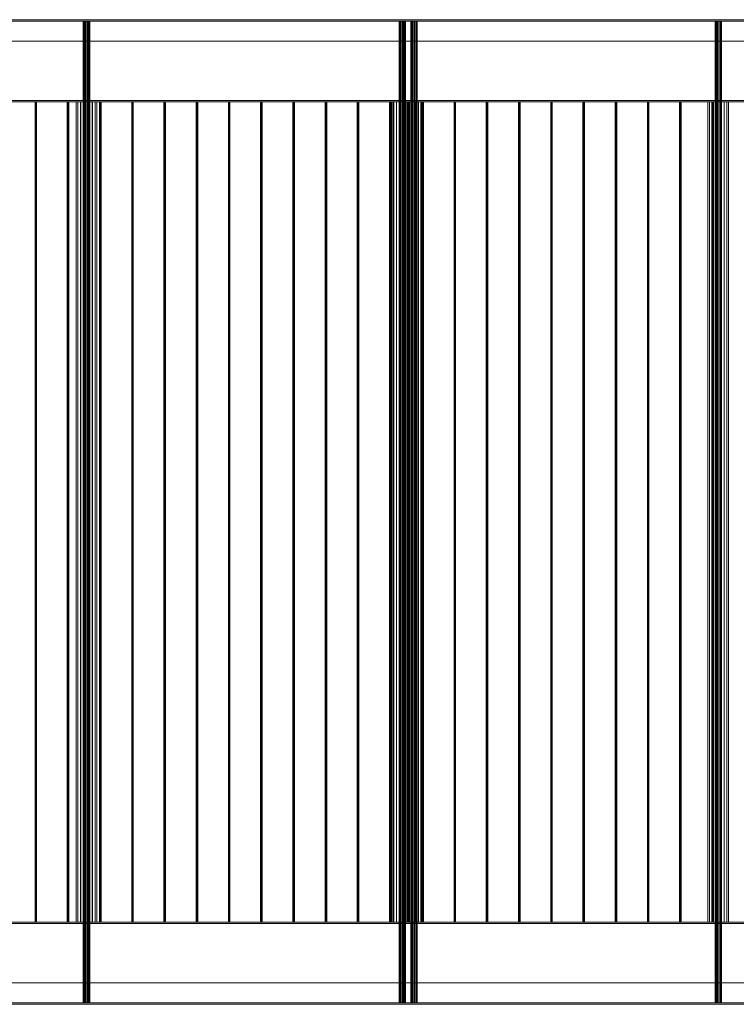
# Model space of a CAD drawing. Header units: millimetres. Extents: x -4395 to 65662, y -65530 to 6847.
# Tile 916 of 1034: x 32439 to 34623, y -19480 to -16480. Entities that reach past the tile are written whole.
import ezdxf

# ---------------------------------------------------------------- set-up
doc = ezdxf.new("R2010")
doc.units = ezdxf.units.MM
doc.layers.add('superior_C03', color=7, linetype='Continuous', lineweight=0)

msp = doc.modelspace()

# ---------------------------------------------------------------- linework, layer by layer
at = {"layer": 'superior_C03'}
for p, q in [((41107.13, -16480), (27259.655, -16480)), ((27259.655, -16484), (41107.13, -16484)), ((27260.408, -16480), (41107.884, -16480)), ((41200.582, -16480), (27353.106, -16480)), ((27353.86, -16480), (41201.335, -16480)), ((41201.335, -16484), (27353.86, -16484)), ((32634.218, -16484), (32632.749, -16484)), ((32632.749, -16484), (32632.776, -16484)), ((32632.749, -16484), (32632.749, -19476)), ((32632.776, -16484), (32634.293, -16484)), ((32632.776, -16484), (32632.776, -19476)), ((32636.958, -16484), (32634.218, -16484)), ((32634.218, -16484), (32634.218, -19476)), ((32634.293, -16484), (32637.071, -16484)), ((32634.293, -16484), (32634.293, -19476)), ((32640.553, -16484), (32636.958, -16484)), ((32636.958, -16484), (32636.958, -19476)), ((32637.071, -16484), (32640.686, -16484)), ((32637.071, -16484), (32637.071, -19476)), ((32644.454, -16484), (32640.553, -16484)), ((32640.553, -16484), (32640.553, -19476)), ((32640.686, -16484), (32644.588, -16484)), ((32640.686, -16484), (32640.686, -19476)), ((32648.069, -16484), (32644.454, -16484)), ((32644.454, -16484), (32644.454, -19476)), ((32644.588, -16484), (32648.182, -16484)), ((32644.588, -16484), (32644.588, -19476)), ((32650.847, -16484), (32648.069, -16484)), ((32648.069, -16484), (32648.069, -19476)), ((32648.182, -16484), (32650.923, -16484)), ((32648.182, -16484), (32648.182, -19476)), ((32652.365, -16484), (32650.847, -16484)), ((32650.847, -16484), (32650.847, -19476)), ((32650.923, -16484), (32652.391, -16484)), ((32650.923, -16484), (32650.923, -19476)), ((32652.391, -16484), (32652.365, -16484)), ((32652.365, -16484), (32652.365, -19476)), ((32652.391, -19476), (32652.391, -16484)), ((33596.667, -16484), (33595.198, -16484)), ((33595.198, -16484), (33595.225, -16484)), ((33595.198, -16484), (33595.198, -19476)), ((33595.225, -16484), (33596.742, -16484)), ((33595.225, -16484), (33595.225, -19476)), ((33599.407, -16484), (33596.667, -16484)), ((33596.667, -16484), (33596.667, -19476)), ((33596.742, -16484), (33599.52, -16484)), ((33596.742, -16484), (33596.742, -19476)), ((33603.001, -16484), (33599.407, -16484)), ((33599.407, -16484), (33599.407, -19476)), ((33599.52, -16484), (33603.135, -16484)), ((33599.52, -16484), (33599.52, -19476)), ((33606.903, -16484), (33603.001, -16484)), ((33603.001, -16484), (33603.001, -19476)), ((33603.135, -16484), (33607.036, -16484)), ((33603.135, -16484), (33603.135, -19476)), ((33610.518, -16484), (33606.903, -16484)), ((33606.903, -16484), (33606.903, -19476)), ((33607.036, -16484), (33610.631, -16484)), ((33607.036, -16484), (33607.036, -19476)), ((33613.296, -16484), (33610.518, -16484)), ((33610.518, -16484), (33610.518, -19476)), ((33610.631, -16484), (33613.371, -16484)), ((33610.631, -16484), (33610.631, -19476)), ((33614.813, -16484), (33613.296, -16484)), ((33613.296, -16484), (33613.296, -19476)), ((33613.371, -16484), (33614.84, -16484)), ((33613.371, -16484), (33613.371, -19476)), ((33614.84, -16484), (33614.813, -16484)), ((33614.813, -16484), (33614.813, -19476)), ((33614.84, -19476), (33614.84, -16484)), ((33631.899, -16484), (33630.431, -16484)), ((33630.431, -16484), (33630.457, -16484)), ((33630.431, -16484), (33630.431, -19476)), ((33630.457, -16484), (33631.975, -16484)), ((33630.457, -16484), (33630.457, -19476)), ((33634.639, -16484), (33631.899, -16484)), ((33631.899, -16484), (33631.899, -19476)), ((33631.975, -16484), (33634.753, -16484)), ((33631.975, -16484), (33631.975, -19476)), ((33638.234, -16484), (33634.639, -16484)), ((33634.639, -16484), (33634.639, -19476)), ((33634.753, -16484), (33638.367, -16484)), ((33634.753, -16484), (33634.753, -19476)), ((33642.136, -16484), (33638.234, -16484)), ((33638.234, -16484), (33638.234, -19476)), ((33638.367, -16484), (33642.269, -16484)), ((33638.367, -16484), (33638.367, -19476)), ((33645.75, -16484), (33642.136, -16484)), ((33642.136, -16484), (33642.136, -19476)), ((33642.269, -16484), (33645.864, -16484)), ((33642.269, -16484), (33642.269, -19476)), ((33648.528, -16484), (33645.75, -16484)), ((33645.75, -16484), (33645.75, -19476)), ((33645.864, -16484), (33648.604, -16484)), ((33645.864, -16484), (33645.864, -19476)), ((33650.046, -16484), (33648.528, -16484)), ((33648.528, -16484), (33648.528, -19476)), ((33648.604, -16484), (33650.072, -16484)), ((33648.604, -16484), (33648.604, -19476)), ((33650.072, -16484), (33650.046, -16484)), ((33650.046, -16484), (33650.046, -19476)), ((33650.072, -19476), (33650.072, -16484)), ((34559.115, -16484), (34557.647, -16484)), ((34557.647, -16484), (34557.673, -16484)), ((34557.647, -16484), (34557.647, -19476)), ((34557.673, -16484), (34559.191, -16484)), ((34557.673, -16484), (34557.673, -19476)), ((34561.855, -16484), (34559.115, -16484)), ((34559.115, -16484), (34559.115, -19476)), ((34559.191, -16484), (34561.969, -16484)), ((34559.191, -16484), (34559.191, -19476)), ((34565.45, -16484), (34561.855, -16484)), ((34561.855, -16484), (34561.855, -19476)), ((34561.969, -16484), (34565.583, -16484)), ((34561.969, -16484), (34561.969, -19476)), ((34569.352, -16484), (34565.45, -16484)), ((34565.45, -16484), (34565.45, -19476)), ((34565.583, -16484), (34569.485, -16484)), ((34565.583, -16484), (34565.583, -19476)), ((34572.967, -16484), (34569.352, -16484)), ((34569.352, -16484), (34569.352, -19476)), ((34569.485, -16484), (34573.08, -16484)), ((34569.485, -16484), (34569.485, -19476)), ((34575.744, -16484), (34572.967, -16484)), ((34572.967, -16484), (34572.967, -19476)), ((34573.08, -16484), (34575.82, -16484)), ((34573.08, -16484), (34573.08, -19476)), ((34577.262, -16484), (34575.744, -16484)), ((34575.744, -16484), (34575.744, -19476)), ((34575.82, -16484), (34577.288, -16484)), ((34575.82, -16484), (34575.82, -19476)), ((34577.288, -16484), (34577.262, -16484)), ((34577.262, -16484), (34577.262, -19476)), ((34577.288, -19476), (34577.288, -16484)), ((27259.655, -16545), (41107.13, -16545)), ((41107.884, -16545), (27260.408, -16545)), ((27353.106, -16545), (41200.582, -16545)), ((41201.335, -16545), (27353.86, -16545)), ((40890.305, -16726), (27391.471, -16726)), ((27391.471, -16730), (40890.305, -16730)), ((27410.689, -16726), (40909.523, -16726)), ((40909.523, -16730), (27410.689, -16730)), ((32486.694, -16730), (32485.642, -16730)), ((32485.642, -16730), (32486.028, -16730)), ((32485.642, -16730), (32485.642, -19230)), ((32486.028, -16730), (32487.626, -16730)), ((32486.028, -16730), (32486.028, -19230)), ((32488.568, -16730), (32486.694, -16730)), ((32486.694, -16730), (32486.694, -19230)), ((32487.626, -16730), (32489.5, -16730)), ((32487.626, -16730), (32487.626, -19230)), ((32490.166, -16730), (32488.568, -16730)), ((32488.568, -16730), (32488.568, -19230)), ((32489.5, -16730), (32490.552, -16730)), ((32489.5, -16730), (32489.5, -19230)), ((32490.552, -16730), (32490.166, -16730)), ((32490.166, -16730), (32490.166, -19230)), ((32490.552, -19230), (32490.552, -16730)), ((32584.903, -16730), (32583.851, -16730)), ((32583.851, -16730), (32584.237, -16730)), ((32583.851, -16730), (32583.851, -19230)), ((32584.237, -16730), (32585.835, -16730)), ((32584.237, -16730), (32584.237, -19230)), ((32586.777, -16730), (32584.903, -16730)), ((32584.903, -16730), (32584.903, -19230)), ((32585.835, -16730), (32587.709, -16730)), ((32585.835, -16730), (32585.835, -19230)), ((32588.375, -16730), (32586.777, -16730)), ((32586.777, -16730), (32586.777, -19230)), ((32587.709, -16730), (32588.761, -16730)), ((32587.709, -16730), (32587.709, -19230)), ((32588.761, -16730), (32588.375, -16730)), ((32588.375, -16730), (32588.375, -19230)), ((32588.761, -19230), (32588.761, -16730)), ((32615.843, -16730), (32611.143, -16730)), ((32611.143, -16730), (32611.228, -16730)), ((32611.143, -16730), (32611.143, -19230)), ((32611.228, -16730), (32616.085, -16730)), ((32611.228, -16730), (32611.228, -19230)), ((32624.611, -16730), (32615.843, -16730)), ((32615.843, -16730), (32615.843, -19230)), ((32616.085, -16730), (32624.973, -16730)), ((32616.085, -16730), (32616.085, -19230)), ((32636.114, -16730), (32624.611, -16730)), ((32624.611, -16730), (32624.611, -19230)), ((32624.973, -16730), (32636.541, -16730)), ((32624.973, -16730), (32624.973, -19230)), ((32648.599, -16730), (32636.114, -16730)), ((32636.114, -16730), (32636.114, -19230)), ((32636.541, -16730), (32649.027, -16730)), ((32636.541, -16730), (32636.541, -19230)), ((32660.167, -16730), (32648.599, -16730)), ((32648.599, -16730), (32648.599, -19230)), ((32649.027, -16730), (32660.529, -16730)), ((32649.027, -16730), (32649.027, -19230)), ((32669.056, -16730), (32660.167, -16730)), ((32660.167, -16730), (32660.167, -19230)), ((32660.529, -16730), (32669.298, -16730)), ((32660.529, -16730), (32660.529, -19230)), ((32673.912, -16730), (32669.056, -16730)), ((32669.056, -16730), (32669.056, -19230)), ((32669.298, -16730), (32673.997, -16730)), ((32669.298, -16730), (32669.298, -19230)), ((32673.997, -16730), (32673.912, -16730)), ((32673.912, -16730), (32673.912, -19230)), ((32673.997, -19230), (32673.997, -16730)), ((32683.112, -16730), (32682.06, -16730)), ((32682.06, -16730), (32682.446, -16730)), ((32682.06, -16730), (32682.06, -19230)), ((32682.446, -16730), (32684.044, -16730)), ((32682.446, -16730), (32682.446, -19230)), ((32684.986, -16730), (32683.112, -16730)), ((32683.112, -16730), (32683.112, -19230)), ((32684.044, -16730), (32685.918, -16730)), ((32684.044, -16730), (32684.044, -19230)), ((32686.584, -16730), (32684.986, -16730)), ((32684.986, -16730), (32684.986, -19230)), ((32685.918, -16730), (32686.97, -16730)), ((32685.918, -16730), (32685.918, -19230)), ((32686.97, -16730), (32686.584, -16730)), ((32686.584, -16730), (32686.584, -19230)), ((32686.97, -19230), (32686.97, -16730)), ((32781.321, -16730), (32780.269, -16730)), ((32780.269, -16730), (32780.655, -16730)), ((32780.269, -16730), (32780.269, -19230)), ((32780.655, -16730), (32782.253, -16730)), ((32780.655, -16730), (32780.655, -19230)), ((32783.195, -16730), (32781.321, -16730)), ((32781.321, -16730), (32781.321, -19230)), ((32782.253, -16730), (32784.127, -16730)), ((32782.253, -16730), (32782.253, -19230)), ((32784.793, -16730), (32783.195, -16730)), ((32783.195, -16730), (32783.195, -19230)), ((32784.127, -16730), (32785.179, -16730)), ((32784.127, -16730), (32784.127, -19230)), ((32785.179, -16730), (32784.793, -16730)), ((32784.793, -16730), (32784.793, -19230)), ((32785.179, -19230), (32785.179, -16730)), ((32879.53, -16730), (32878.478, -16730)), ((32878.478, -16730), (32878.864, -16730)), ((32878.478, -16730), (32878.478, -19230)), ((32878.864, -16730), (32880.462, -16730)), ((32878.864, -16730), (32878.864, -19230)), ((32881.404, -16730), (32879.53, -16730)), ((32879.53, -16730), (32879.53, -19230)), ((32880.462, -16730), (32882.336, -16730)), ((32880.462, -16730), (32880.462, -19230)), ((32883.002, -16730), (32881.404, -16730)), ((32881.404, -16730), (32881.404, -19230)), ((32882.336, -16730), (32883.388, -16730)), ((32882.336, -16730), (32882.336, -19230)), ((32883.388, -16730), (32883.002, -16730)), ((32883.002, -16730), (32883.002, -19230)), ((32883.388, -19230), (32883.388, -16730)), ((32977.739, -16730), (32976.687, -16730)), ((32976.687, -16730), (32977.073, -16730)), ((32976.687, -16730), (32976.687, -19230)), ((32977.073, -16730), (32978.671, -16730)), ((32977.073, -16730), (32977.073, -19230)), ((32979.613, -16730), (32977.739, -16730)), ((32977.739, -16730), (32977.739, -19230)), ((32978.671, -16730), (32980.545, -16730)), ((32978.671, -16730), (32978.671, -19230)), ((32981.211, -16730), (32979.613, -16730)), ((32979.613, -16730), (32979.613, -19230)), ((32980.545, -16730), (32981.598, -16730)), ((32980.545, -16730), (32980.545, -19230)), ((32981.598, -16730), (32981.211, -16730)), ((32981.211, -16730), (32981.211, -19230)), ((32981.598, -19230), (32981.598, -16730)), ((33075.948, -16730), (33074.896, -16730)), ((33074.896, -16730), (33075.282, -16730)), ((33074.896, -16730), (33074.896, -19230)), ((33075.282, -16730), (33076.88, -16730)), ((33075.282, -16730), (33075.282, -19230)), ((33077.822, -16730), (33075.948, -16730)), ((33075.948, -16730), (33075.948, -19230)), ((33076.88, -16730), (33078.754, -16730)), ((33076.88, -16730), (33076.88, -19230)), ((33079.42, -16730), (33077.822, -16730)), ((33077.822, -16730), (33077.822, -19230)), ((33078.754, -16730), (33079.807, -16730)), ((33078.754, -16730), (33078.754, -19230)), ((33079.807, -16730), (33079.42, -16730)), ((33079.42, -16730), (33079.42, -19230)), ((33079.807, -19230), (33079.807, -16730)), ((33174.157, -16730), (33173.105, -16730)), ((33173.105, -16730), (33173.491, -16730)), ((33173.105, -16730), (33173.105, -19230)), ((33173.491, -16730), (33175.089, -16730)), ((33173.491, -16730), (33173.491, -19230)), ((33176.031, -16730), (33174.157, -16730)), ((33174.157, -16730), (33174.157, -19230)), ((33175.089, -16730), (33176.963, -16730)), ((33175.089, -16730), (33175.089, -19230)), ((33177.63, -16730), (33176.031, -16730)), ((33176.031, -16730), (33176.031, -19230)), ((33176.963, -16730), (33178.016, -16730)), ((33176.963, -16730), (33176.963, -19230)), ((33178.016, -16730), (33177.63, -16730)), ((33177.63, -16730), (33177.63, -19230)), ((33178.016, -19230), (33178.016, -16730)), ((33272.366, -16730), (33271.314, -16730)), ((33271.314, -16730), (33271.7, -16730)), ((33271.314, -16730), (33271.314, -19230)), ((33271.7, -16730), (33273.298, -16730)), ((33271.7, -16730), (33271.7, -19230)), ((33274.24, -16730), (33272.366, -16730)), ((33272.366, -16730), (33272.366, -19230)), ((33273.298, -16730), (33275.172, -16730)), ((33273.298, -16730), (33273.298, -19230)), ((33275.839, -16730), (33274.24, -16730)), ((33274.24, -16730), (33274.24, -19230)), ((33275.172, -16730), (33276.225, -16730)), ((33275.172, -16730), (33275.172, -19230)), ((33276.225, -16730), (33275.839, -16730)), ((33275.839, -16730), (33275.839, -19230)), ((33276.225, -19230), (33276.225, -16730)), ((33370.575, -16730), (33369.523, -16730)), ((33369.523, -16730), (33369.909, -16730)), ((33369.523, -16730), (33369.523, -19230)), ((33369.909, -16730), (33371.507, -16730)), ((33369.909, -16730), (33369.909, -19230)), ((33372.449, -16730), (33370.575, -16730)), ((33370.575, -16730), (33370.575, -19230)), ((33371.507, -16730), (33373.382, -16730)), ((33371.507, -16730), (33371.507, -19230)), ((33374.048, -16730), (33372.449, -16730)), ((33372.449, -16730), (33372.449, -19230)), ((33373.382, -16730), (33374.434, -16730)), ((33373.382, -16730), (33373.382, -19230)), ((33374.434, -16730), (33374.048, -16730)), ((33374.048, -16730), (33374.048, -19230)), ((33374.434, -19230), (33374.434, -16730)), ((33468.784, -16730), (33467.732, -16730)), ((33467.732, -16730), (33468.118, -16730)), ((33467.732, -16730), (33467.732, -19230)), ((33468.118, -16730), (33469.716, -16730)), ((33468.118, -16730), (33468.118, -19230)), ((33470.659, -16730), (33468.784, -16730)), ((33468.784, -16730), (33468.784, -19230)), ((33469.716, -16730), (33471.591, -16730)), ((33469.716, -16730), (33469.716, -19230)), ((33472.257, -16730), (33470.659, -16730)), ((33470.659, -16730), (33470.659, -19230)), ((33471.591, -16730), (33472.643, -16730)), ((33471.591, -16730), (33471.591, -19230)), ((33472.643, -16730), (33472.257, -16730)), ((33472.257, -16730), (33472.257, -19230)), ((33472.643, -19230), (33472.643, -16730)), ((33566.994, -16730), (33565.941, -16730)), ((33565.941, -16730), (33566.327, -16730)), ((33565.941, -16730), (33565.941, -19230)), ((33566.327, -16730), (33567.926, -16730)), ((33566.327, -16730), (33566.327, -19230)), ((33568.868, -16730), (33566.994, -16730)), ((33566.994, -16730), (33566.994, -19230)), ((33567.926, -16730), (33569.8, -16730)), ((33567.926, -16730), (33567.926, -19230)), ((33570.466, -16730), (33568.868, -16730)), ((33568.868, -16730), (33568.868, -19230)), ((33569.8, -16730), (33570.852, -16730)), ((33569.8, -16730), (33569.8, -19230)), ((33570.852, -16730), (33570.466, -16730)), ((33570.466, -16730), (33570.466, -19230)), ((33570.852, -19230), (33570.852, -16730)), ((33578.291, -16730), (33573.592, -16730)), ((33573.592, -16730), (33573.677, -16730)), ((33573.592, -16730), (33573.592, -19230)), ((33573.677, -16730), (33578.533, -16730)), ((33573.677, -16730), (33573.677, -19230)), ((33587.06, -16730), (33578.291, -16730)), ((33578.291, -16730), (33578.291, -19230)), ((33578.533, -16730), (33587.422, -16730)), ((33578.533, -16730), (33578.533, -19230)), ((33598.562, -16730), (33587.06, -16730)), ((33587.06, -16730), (33587.06, -19230)), ((33587.422, -16730), (33598.99, -16730)), ((33587.422, -16730), (33587.422, -19230)), ((33611.048, -16730), (33598.562, -16730)), ((33598.562, -16730), (33598.562, -19230)), ((33598.99, -16730), (33611.475, -16730)), ((33598.99, -16730), (33598.99, -19230)), ((33622.616, -16730), (33611.048, -16730)), ((33611.048, -16730), (33611.048, -19230)), ((33611.475, -16730), (33622.978, -16730)), ((33611.475, -16730), (33611.475, -19230)), ((33619.371, -16730), (33615.699, -16730)), ((33615.699, -16730), (33615.766, -16730)), ((33615.699, -16730), (33615.699, -19230)), ((33615.766, -16730), (33619.56, -16730)), ((33615.766, -16730), (33615.766, -19230)), ((33626.221, -16730), (33619.371, -16730)), ((33619.371, -16730), (33619.371, -19230)), ((33619.56, -16730), (33626.504, -16730)), ((33619.56, -16730), (33619.56, -19230)), ((33631.504, -16730), (33622.616, -16730)), ((33622.616, -16730), (33622.616, -19230)), ((33622.978, -16730), (33631.746, -16730)), ((33622.978, -16730), (33622.978, -19230)), ((33635.207, -16730), (33626.221, -16730)), ((33626.221, -16730), (33626.221, -19230)), ((33626.504, -16730), (33635.541, -16730)), ((33626.504, -16730), (33626.504, -19230)), ((33636.361, -16730), (33631.504, -16730)), ((33631.504, -16730), (33631.504, -19230)), ((33631.746, -16730), (33636.446, -16730)), ((33631.746, -16730), (33631.746, -19230)), ((33644.962, -16730), (33635.207, -16730)), ((33635.207, -16730), (33635.207, -19230)), ((33635.541, -16730), (33645.296, -16730)), ((33635.541, -16730), (33635.541, -19230)), ((33636.446, -16730), (33636.361, -16730)), ((33636.361, -16730), (33636.361, -19230)), ((33636.446, -19230), (33636.446, -16730)), ((33653.999, -16730), (33644.962, -16730)), ((33644.962, -16730), (33644.962, -19230)), ((33645.296, -16730), (33654.282, -16730)), ((33645.296, -16730), (33645.296, -19230)), ((33660.943, -16730), (33653.999, -16730)), ((33653.999, -16730), (33653.999, -19230)), ((33654.282, -16730), (33661.132, -16730)), ((33654.282, -16730), (33654.282, -19230)), ((33664.737, -16730), (33660.943, -16730)), ((33660.943, -16730), (33660.943, -19230)), ((33661.132, -16730), (33664.804, -16730)), ((33661.132, -16730), (33661.132, -19230)), ((33665.203, -16730), (33664.15, -16730)), ((33664.15, -16730), (33664.536, -16730)), ((33664.15, -16730), (33664.15, -19230)), ((33664.536, -16730), (33666.135, -16730)), ((33664.536, -16730), (33664.536, -19230)), ((33664.804, -16730), (33664.737, -16730)), ((33664.737, -16730), (33664.737, -19230)), ((33664.804, -19230), (33664.804, -16730)), ((33667.077, -16730), (33665.203, -16730)), ((33665.203, -16730), (33665.203, -19230)), ((33666.135, -16730), (33668.009, -16730)), ((33666.135, -16730), (33666.135, -19230)), ((33668.675, -16730), (33667.077, -16730)), ((33667.077, -16730), (33667.077, -19230)), ((33668.009, -16730), (33669.061, -16730)), ((33668.009, -16730), (33668.009, -19230)), ((33669.061, -16730), (33668.675, -16730)), ((33668.675, -16730), (33668.675, -19230)), ((33669.061, -19230), (33669.061, -16730)), ((33763.412, -16730), (33762.359, -16730)), ((33762.359, -16730), (33762.745, -16730)), ((33762.359, -16730), (33762.359, -19230)), ((33762.745, -16730), (33764.344, -16730)), ((33762.745, -16730), (33762.745, -19230)), ((33765.286, -16730), (33763.412, -16730)), ((33763.412, -16730), (33763.412, -19230)), ((33764.344, -16730), (33766.218, -16730)), ((33764.344, -16730), (33764.344, -19230)), ((33766.884, -16730), (33765.286, -16730)), ((33765.286, -16730), (33765.286, -19230)), ((33766.218, -16730), (33767.27, -16730)), ((33766.218, -16730), (33766.218, -19230)), ((33767.27, -16730), (33766.884, -16730)), ((33766.884, -16730), (33766.884, -19230)), ((33767.27, -19230), (33767.27, -16730)), ((33861.621, -16730), (33860.568, -16730)), ((33860.568, -16730), (33860.955, -16730)), ((33860.568, -16730), (33860.568, -19230)), ((33860.955, -16730), (33862.553, -16730)), ((33860.955, -16730), (33860.955, -19230)), ((33863.495, -16730), (33861.621, -16730)), ((33861.621, -16730), (33861.621, -19230)), ((33862.553, -16730), (33864.427, -16730)), ((33862.553, -16730), (33862.553, -19230)), ((33865.093, -16730), (33863.495, -16730)), ((33863.495, -16730), (33863.495, -19230)), ((33864.427, -16730), (33865.479, -16730)), ((33864.427, -16730), (33864.427, -19230)), ((33865.479, -16730), (33865.093, -16730)), ((33865.093, -16730), (33865.093, -19230)), ((33865.479, -19230), (33865.479, -16730)), ((33959.83, -16730), (33958.778, -16730)), ((33958.778, -16730), (33959.164, -16730)), ((33958.778, -16730), (33958.778, -19230)), ((33959.164, -16730), (33960.762, -16730)), ((33959.164, -16730), (33959.164, -19230)), ((33961.704, -16730), (33959.83, -16730)), ((33959.83, -16730), (33959.83, -19230)), ((33960.762, -16730), (33962.636, -16730)), ((33960.762, -16730), (33960.762, -19230)), ((33963.302, -16730), (33961.704, -16730)), ((33961.704, -16730), (33961.704, -19230)), ((33962.636, -16730), (33963.688, -16730)), ((33962.636, -16730), (33962.636, -19230)), ((33963.688, -16730), (33963.302, -16730)), ((33963.302, -16730), (33963.302, -19230)), ((33963.688, -19230), (33963.688, -16730)), ((34058.039, -16730), (34056.987, -16730)), ((34056.987, -16730), (34057.373, -16730)), ((34056.987, -16730), (34056.987, -19230)), ((34057.373, -16730), (34058.971, -16730)), ((34057.373, -16730), (34057.373, -19230)), ((34059.913, -16730), (34058.039, -16730)), ((34058.039, -16730), (34058.039, -19230)), ((34058.971, -16730), (34060.845, -16730)), ((34058.971, -16730), (34058.971, -19230)), ((34061.511, -16730), (34059.913, -16730)), ((34059.913, -16730), (34059.913, -19230)), ((34060.845, -16730), (34061.897, -16730)), ((34060.845, -16730), (34060.845, -19230)), ((34061.897, -16730), (34061.511, -16730)), ((34061.511, -16730), (34061.511, -19230)), ((34061.897, -19230), (34061.897, -16730)), ((34156.248, -16730), (34155.196, -16730)), ((34155.196, -16730), (34155.582, -16730)), ((34155.196, -16730), (34155.196, -19230)), ((34155.582, -16730), (34157.18, -16730)), ((34155.582, -16730), (34155.582, -19230)), ((34158.122, -16730), (34156.248, -16730)), ((34156.248, -16730), (34156.248, -19230)), ((34157.18, -16730), (34159.054, -16730)), ((34157.18, -16730), (34157.18, -19230)), ((34159.72, -16730), (34158.122, -16730)), ((34158.122, -16730), (34158.122, -19230)), ((34159.054, -16730), (34160.106, -16730)), ((34159.054, -16730), (34159.054, -19230)), ((34160.106, -16730), (34159.72, -16730)), ((34159.72, -16730), (34159.72, -19230)), ((34160.106, -19230), (34160.106, -16730)), ((34254.457, -16730), (34253.405, -16730)), ((34253.405, -16730), (34253.791, -16730)), ((34253.405, -16730), (34253.405, -19230)), ((34253.791, -16730), (34255.389, -16730)), ((34253.791, -16730), (34253.791, -19230)), ((34256.331, -16730), (34254.457, -16730)), ((34254.457, -16730), (34254.457, -19230)), ((34255.389, -16730), (34257.263, -16730)), ((34255.389, -16730), (34255.389, -19230)), ((34257.929, -16730), (34256.331, -16730)), ((34256.331, -16730), (34256.331, -19230)), ((34257.263, -16730), (34258.315, -16730)), ((34257.263, -16730), (34257.263, -19230)), ((34258.315, -16730), (34257.929, -16730)), ((34257.929, -16730), (34257.929, -19230)), ((34258.315, -19230), (34258.315, -16730)), ((34352.666, -16730), (34351.614, -16730)), ((34351.614, -16730), (34352, -16730)), ((34351.614, -16730), (34351.614, -19230)), ((34352, -16730), (34353.598, -16730)), ((34352, -16730), (34352, -19230)), ((34354.54, -16730), (34352.666, -16730)), ((34352.666, -16730), (34352.666, -19230)), ((34353.598, -16730), (34355.472, -16730)), ((34353.598, -16730), (34353.598, -19230)), ((34356.138, -16730), (34354.54, -16730)), ((34354.54, -16730), (34354.54, -19230)), ((34355.472, -16730), (34356.524, -16730)), ((34355.472, -16730), (34355.472, -19230)), ((34356.524, -16730), (34356.138, -16730)), ((34356.138, -16730), (34356.138, -19230)), ((34356.524, -19230), (34356.524, -16730)), ((34450.875, -16730), (34449.823, -16730)), ((34449.823, -16730), (34450.209, -16730)), ((34449.823, -16730), (34449.823, -19230)), ((34450.209, -16730), (34451.807, -16730)), ((34450.209, -16730), (34450.209, -19230)), ((34452.749, -16730), (34450.875, -16730)), ((34450.875, -16730), (34450.875, -19230)), ((34451.807, -16730), (34453.681, -16730)), ((34451.807, -16730), (34451.807, -19230)), ((34454.347, -16730), (34452.749, -16730)), ((34452.749, -16730), (34452.749, -19230)), ((34453.681, -16730), (34454.733, -16730)), ((34453.681, -16730), (34453.681, -19230)), ((34454.733, -16730), (34454.347, -16730)), ((34454.347, -16730), (34454.347, -19230)), ((34454.733, -19230), (34454.733, -16730)), ((34540.74, -16730), (34536.041, -16730)), ((34536.041, -16730), (34536.126, -16730)), ((34536.041, -16730), (34536.041, -19230)), ((34536.126, -16730), (34540.982, -16730)), ((34536.126, -16730), (34536.126, -19230)), ((34549.509, -16730), (34540.74, -16730)), ((34540.74, -16730), (34540.74, -19230)), ((34540.982, -16730), (34549.871, -16730)), ((34540.982, -16730), (34540.982, -19230)), ((34549.084, -16730), (34548.032, -16730)), ((34548.032, -16730), (34548.418, -16730)), ((34548.032, -16730), (34548.032, -19230)), ((34548.418, -16730), (34550.016, -16730)), ((34548.418, -16730), (34548.418, -19230)), ((34550.958, -16730), (34549.084, -16730)), ((34549.084, -16730), (34549.084, -19230)), ((34561.011, -16730), (34549.509, -16730)), ((34549.509, -16730), (34549.509, -19230)), ((34549.871, -16730), (34561.438, -16730)), ((34549.871, -16730), (34549.871, -19230)), ((34550.016, -16730), (34551.89, -16730)), ((34550.016, -16730), (34550.016, -19230)), ((34552.556, -16730), (34550.958, -16730)), ((34550.958, -16730), (34550.958, -19230)), ((34551.89, -16730), (34552.942, -16730)), ((34551.89, -16730), (34551.89, -19230)), ((34552.942, -16730), (34552.556, -16730)), ((34552.556, -16730), (34552.556, -19230)), ((34552.942, -19230), (34552.942, -16730)), ((34573.497, -16730), (34561.011, -16730)), ((34561.011, -16730), (34561.011, -19230)), ((34561.438, -16730), (34573.924, -16730)), ((34561.438, -16730), (34561.438, -19230)), ((34585.064, -16730), (34573.497, -16730)), ((34573.497, -16730), (34573.497, -19230)), ((34573.924, -16730), (34585.426, -16730)), ((34573.924, -16730), (34573.924, -19230)), ((34593.953, -16730), (34585.064, -16730)), ((34585.064, -16730), (34585.064, -19230)), ((34585.426, -16730), (34594.195, -16730)), ((34585.426, -16730), (34585.426, -19230)), ((34598.809, -16730), (34593.953, -16730)), ((34593.953, -16730), (34593.953, -19230)), ((34594.195, -16730), (34598.894, -16730)), ((34594.195, -16730), (34594.195, -19230)), ((34598.894, -16730), (34598.809, -16730)), ((34598.809, -16730), (34598.809, -19230)), ((34598.894, -19230), (34598.894, -16730)), ((40890.305, -19230), (27391.471, -19230)), ((27410.689, -19230), (40909.523, -19230)), ((32486.028, -19230), (32485.642, -19230)), ((32485.642, -19230), (32486.694, -19230)), ((32487.626, -19230), (32486.028, -19230)), ((32486.694, -19230), (32488.568, -19230)), ((32489.5, -19230), (32487.626, -19230)), ((32488.568, -19230), (32490.166, -19230)), ((32490.552, -19230), (32489.5, -19230)), ((32490.166, -19230), (32490.552, -19230)), ((32584.237, -19230), (32583.851, -19230)), ((32583.851, -19230), (32584.903, -19230)), ((32585.835, -19230), (32584.237, -19230)), ((32584.903, -19230), (32586.777, -19230)), ((32587.709, -19230), (32585.835, -19230)), ((32586.777, -19230), (32588.375, -19230)), ((32588.761, -19230), (32587.709, -19230)), ((32588.375, -19230), (32588.761, -19230)), ((32611.228, -19230), (32611.143, -19230)), ((32611.143, -19230), (32615.843, -19230)), ((32616.085, -19230), (32611.228, -19230)), ((32615.843, -19230), (32624.611, -19230)), ((32624.973, -19230), (32616.085, -19230)), ((32624.611, -19230), (32636.114, -19230)), ((32636.541, -19230), (32624.973, -19230)), ((32636.114, -19230), (32648.599, -19230)), ((32649.027, -19230), (32636.541, -19230)), ((32648.599, -19230), (32660.167, -19230)), ((32660.529, -19230), (32649.027, -19230)), ((32660.167, -19230), (32669.056, -19230)), ((32669.298, -19230), (32660.529, -19230)), ((32669.056, -19230), (32673.912, -19230)), ((32673.997, -19230), (32669.298, -19230)), ((32673.912, -19230), (32673.997, -19230)), ((32682.446, -19230), (32682.06, -19230)), ((32682.06, -19230), (32683.112, -19230)), ((32684.044, -19230), (32682.446, -19230)), ((32683.112, -19230), (32684.986, -19230)), ((32685.918, -19230), (32684.044, -19230)), ((32684.986, -19230), (32686.584, -19230)), ((32686.97, -19230), (32685.918, -19230)), ((32686.584, -19230), (32686.97, -19230)), ((32780.655, -19230), (32780.269, -19230)), ((32780.269, -19230), (32781.321, -19230)), ((32782.253, -19230), (32780.655, -19230)), ((32781.321, -19230), (32783.195, -19230)), ((32784.127, -19230), (32782.253, -19230)), ((32783.195, -19230), (32784.793, -19230)), ((32785.179, -19230), (32784.127, -19230)), ((32784.793, -19230), (32785.179, -19230)), ((32878.864, -19230), (32878.478, -19230)), ((32878.478, -19230), (32879.53, -19230)), ((32880.462, -19230), (32878.864, -19230)), ((32879.53, -19230), (32881.404, -19230)), ((32882.336, -19230), (32880.462, -19230)), ((32881.404, -19230), (32883.002, -19230)), ((32883.388, -19230), (32882.336, -19230)), ((32883.002, -19230), (32883.388, -19230)), ((32977.073, -19230), (32976.687, -19230)), ((32976.687, -19230), (32977.739, -19230)), ((32978.671, -19230), (32977.073, -19230)), ((32977.739, -19230), (32979.613, -19230)), ((32980.545, -19230), (32978.671, -19230)), ((32979.613, -19230), (32981.211, -19230)), ((32981.598, -19230), (32980.545, -19230)), ((32981.211, -19230), (32981.598, -19230)), ((33075.282, -19230), (33074.896, -19230)), ((33074.896, -19230), (33075.948, -19230)), ((33076.88, -19230), (33075.282, -19230)), ((33075.948, -19230), (33077.822, -19230)), ((33078.754, -19230), (33076.88, -19230)), ((33077.822, -19230), (33079.42, -19230)), ((33079.807, -19230), (33078.754, -19230)), ((33079.42, -19230), (33079.807, -19230)), ((33173.491, -19230), (33173.105, -19230)), ((33173.105, -19230), (33174.157, -19230)), ((33175.089, -19230), (33173.491, -19230)), ((33174.157, -19230), (33176.031, -19230)), ((33176.963, -19230), (33175.089, -19230)), ((33176.031, -19230), (33177.63, -19230)), ((33178.016, -19230), (33176.963, -19230)), ((33177.63, -19230), (33178.016, -19230)), ((33271.7, -19230), (33271.314, -19230)), ((33271.314, -19230), (33272.366, -19230)), ((33273.298, -19230), (33271.7, -19230)), ((33272.366, -19230), (33274.24, -19230)), ((33275.172, -19230), (33273.298, -19230)), ((33274.24, -19230), (33275.839, -19230)), ((33276.225, -19230), (33275.172, -19230)), ((33275.839, -19230), (33276.225, -19230)), ((33369.909, -19230), (33369.523, -19230)), ((33369.523, -19230), (33370.575, -19230)), ((33371.507, -19230), (33369.909, -19230)), ((33370.575, -19230), (33372.449, -19230)), ((33373.382, -19230), (33371.507, -19230)), ((33372.449, -19230), (33374.048, -19230)), ((33374.434, -19230), (33373.382, -19230)), ((33374.048, -19230), (33374.434, -19230)), ((33468.118, -19230), (33467.732, -19230)), ((33467.732, -19230), (33468.784, -19230)), ((33469.716, -19230), (33468.118, -19230)), ((33468.784, -19230), (33470.659, -19230)), ((33471.591, -19230), (33469.716, -19230)), ((33470.659, -19230), (33472.257, -19230)), ((33472.643, -19230), (33471.591, -19230)), ((33472.257, -19230), (33472.643, -19230)), ((33566.327, -19230), (33565.941, -19230)), ((33565.941, -19230), (33566.994, -19230)), ((33567.926, -19230), (33566.327, -19230)), ((33566.994, -19230), (33568.868, -19230)), ((33569.8, -19230), (33567.926, -19230)), ((33568.868, -19230), (33570.466, -19230)), ((33570.852, -19230), (33569.8, -19230)), ((33570.466, -19230), (33570.852, -19230)), ((33573.677, -19230), (33573.592, -19230)), ((33573.592, -19230), (33578.291, -19230)), ((33578.533, -19230), (33573.677, -19230)), ((33578.291, -19230), (33587.06, -19230)), ((33587.422, -19230), (33578.533, -19230)), ((33587.06, -19230), (33598.562, -19230)), ((33598.99, -19230), (33587.422, -19230)), ((33598.562, -19230), (33611.048, -19230)), ((33611.475, -19230), (33598.99, -19230)), ((33611.048, -19230), (33622.616, -19230)), ((33622.978, -19230), (33611.475, -19230)), ((33615.766, -19230), (33615.699, -19230)), ((33615.699, -19230), (33619.371, -19230)), ((33619.56, -19230), (33615.766, -19230)), ((33619.371, -19230), (33626.221, -19230)), ((33626.504, -19230), (33619.56, -19230)), ((33622.616, -19230), (33631.504, -19230)), ((33631.746, -19230), (33622.978, -19230)), ((33626.221, -19230), (33635.207, -19230)), ((33635.541, -19230), (33626.504, -19230)), ((33631.504, -19230), (33636.361, -19230)), ((33636.446, -19230), (33631.746, -19230)), ((33635.207, -19230), (33644.962, -19230)), ((33645.296, -19230), (33635.541, -19230)), ((33636.361, -19230), (33636.446, -19230)), ((33644.962, -19230), (33653.999, -19230)), ((33654.282, -19230), (33645.296, -19230)), ((33653.999, -19230), (33660.943, -19230)), ((33661.132, -19230), (33654.282, -19230)), ((33660.943, -19230), (33664.737, -19230)), ((33664.804, -19230), (33661.132, -19230)), ((33664.536, -19230), (33664.15, -19230)), ((33664.15, -19230), (33665.203, -19230)), ((33666.135, -19230), (33664.536, -19230)), ((33664.737, -19230), (33664.804, -19230)), ((33665.203, -19230), (33667.077, -19230)), ((33668.009, -19230), (33666.135, -19230)), ((33667.077, -19230), (33668.675, -19230)), ((33669.061, -19230), (33668.009, -19230)), ((33668.675, -19230), (33669.061, -19230)), ((33762.745, -19230), (33762.359, -19230)), ((33762.359, -19230), (33763.412, -19230)), ((33764.344, -19230), (33762.745, -19230)), ((33763.412, -19230), (33765.286, -19230)), ((33766.218, -19230), (33764.344, -19230)), ((33765.286, -19230), (33766.884, -19230)), ((33767.27, -19230), (33766.218, -19230)), ((33766.884, -19230), (33767.27, -19230)), ((33860.955, -19230), (33860.568, -19230)), ((33860.568, -19230), (33861.621, -19230)), ((33862.553, -19230), (33860.955, -19230)), ((33861.621, -19230), (33863.495, -19230)), ((33864.427, -19230), (33862.553, -19230)), ((33863.495, -19230), (33865.093, -19230)), ((33865.479, -19230), (33864.427, -19230)), ((33865.093, -19230), (33865.479, -19230)), ((33959.164, -19230), (33958.778, -19230)), ((33958.778, -19230), (33959.83, -19230)), ((33960.762, -19230), (33959.164, -19230)), ((33959.83, -19230), (33961.704, -19230)), ((33962.636, -19230), (33960.762, -19230)), ((33961.704, -19230), (33963.302, -19230)), ((33963.688, -19230), (33962.636, -19230)), ((33963.302, -19230), (33963.688, -19230)), ((34057.373, -19230), (34056.987, -19230)), ((34056.987, -19230), (34058.039, -19230)), ((34058.971, -19230), (34057.373, -19230)), ((34058.039, -19230), (34059.913, -19230)), ((34060.845, -19230), (34058.971, -19230)), ((34059.913, -19230), (34061.511, -19230)), ((34061.897, -19230), (34060.845, -19230)), ((34061.511, -19230), (34061.897, -19230)), ((34155.582, -19230), (34155.196, -19230)), ((34155.196, -19230), (34156.248, -19230)), ((34157.18, -19230), (34155.582, -19230)), ((34156.248, -19230), (34158.122, -19230)), ((34159.054, -19230), (34157.18, -19230)), ((34158.122, -19230), (34159.72, -19230)), ((34160.106, -19230), (34159.054, -19230)), ((34159.72, -19230), (34160.106, -19230)), ((34253.791, -19230), (34253.405, -19230)), ((34253.405, -19230), (34254.457, -19230)), ((34255.389, -19230), (34253.791, -19230)), ((34254.457, -19230), (34256.331, -19230)), ((34257.263, -19230), (34255.389, -19230)), ((34256.331, -19230), (34257.929, -19230)), ((34258.315, -19230), (34257.263, -19230)), ((34257.929, -19230), (34258.315, -19230)), ((34352, -19230), (34351.614, -19230)), ((34351.614, -19230), (34352.666, -19230)), ((34353.598, -19230), (34352, -19230)), ((34352.666, -19230), (34354.54, -19230)), ((34355.472, -19230), (34353.598, -19230)), ((34354.54, -19230), (34356.138, -19230)), ((34356.524, -19230), (34355.472, -19230)), ((34356.138, -19230), (34356.524, -19230)), ((34450.209, -19230), (34449.823, -19230)), ((34449.823, -19230), (34450.875, -19230)), ((34451.807, -19230), (34450.209, -19230)), ((34450.875, -19230), (34452.749, -19230)), ((34453.681, -19230), (34451.807, -19230)), ((34452.749, -19230), (34454.347, -19230)), ((34454.733, -19230), (34453.681, -19230)), ((34454.347, -19230), (34454.733, -19230)), ((34536.126, -19230), (34536.041, -19230)), ((34536.041, -19230), (34540.74, -19230)), ((34540.982, -19230), (34536.126, -19230)), ((34540.74, -19230), (34549.509, -19230)), ((34549.871, -19230), (34540.982, -19230)), ((34548.418, -19230), (34548.032, -19230)), ((34548.032, -19230), (34549.084, -19230)), ((34550.016, -19230), (34548.418, -19230)), ((34549.084, -19230), (34550.958, -19230)), ((34549.509, -19230), (34561.011, -19230)), ((34561.438, -19230), (34549.871, -19230)), ((34551.89, -19230), (34550.016, -19230)), ((34550.958, -19230), (34552.556, -19230)), ((34552.942, -19230), (34551.89, -19230)), ((34552.556, -19230), (34552.942, -19230)), ((34561.011, -19230), (34573.497, -19230)), ((34573.924, -19230), (34561.438, -19230)), ((34573.497, -19230), (34585.064, -19230)), ((34585.426, -19230), (34573.924, -19230)), ((34585.064, -19230), (34593.953, -19230)), ((34594.195, -19230), (34585.426, -19230)), ((34593.953, -19230), (34598.809, -19230)), ((34598.894, -19230), (34594.195, -19230)), ((34598.809, -19230), (34598.894, -19230)), ((27391.471, -19234), (40890.305, -19234)), ((40909.523, -19234), (27410.689, -19234)), ((41107.13, -19415), (27259.655, -19415)), ((27260.408, -19415), (41107.884, -19415)), ((41200.582, -19415), (27353.106, -19415)), ((27353.86, -19415), (41201.335, -19415)), ((41107.13, -19476), (27259.655, -19476)), ((27259.655, -19480), (41107.13, -19480)), ((41107.884, -19480), (27260.408, -19480)), ((27353.106, -19480), (41200.582, -19480)), ((27353.86, -19476), (41201.335, -19476)), ((41201.335, -19480), (27353.86, -19480)), ((32632.776, -19476), (32632.749, -19476)), ((32632.749, -19476), (32634.218, -19476)), ((32634.293, -19476), (32632.776, -19476)), ((32634.218, -19476), (32636.958, -19476)), ((32637.071, -19476), (32634.293, -19476)), ((32636.958, -19476), (32640.553, -19476)), ((32640.686, -19476), (32637.071, -19476)), ((32640.553, -19476), (32644.454, -19476)), ((32644.588, -19476), (32640.686, -19476)), ((32644.454, -19476), (32648.069, -19476)), ((32648.182, -19476), (32644.588, -19476)), ((32648.069, -19476), (32650.847, -19476)), ((32650.923, -19476), (32648.182, -19476)), ((32650.847, -19476), (32652.365, -19476)), ((32652.391, -19476), (32650.923, -19476)), ((32652.365, -19476), (32652.391, -19476)), ((33595.225, -19476), (33595.198, -19476)), ((33595.198, -19476), (33596.667, -19476)), ((33596.742, -19476), (33595.225, -19476)), ((33596.667, -19476), (33599.407, -19476)), ((33599.52, -19476), (33596.742, -19476)), ((33599.407, -19476), (33603.001, -19476)), ((33603.135, -19476), (33599.52, -19476)), ((33603.001, -19476), (33606.903, -19476)), ((33607.036, -19476), (33603.135, -19476)), ((33606.903, -19476), (33610.518, -19476)), ((33610.631, -19476), (33607.036, -19476)), ((33610.518, -19476), (33613.296, -19476)), ((33613.371, -19476), (33610.631, -19476)), ((33613.296, -19476), (33614.813, -19476)), ((33614.84, -19476), (33613.371, -19476)), ((33614.813, -19476), (33614.84, -19476)), ((33630.457, -19476), (33630.431, -19476)), ((33630.431, -19476), (33631.899, -19476)), ((33631.975, -19476), (33630.457, -19476)), ((33631.899, -19476), (33634.639, -19476)), ((33634.753, -19476), (33631.975, -19476)), ((33634.639, -19476), (33638.234, -19476)), ((33638.367, -19476), (33634.753, -19476)), ((33638.234, -19476), (33642.136, -19476)), ((33642.269, -19476), (33638.367, -19476)), ((33642.136, -19476), (33645.75, -19476)), ((33645.864, -19476), (33642.269, -19476)), ((33645.75, -19476), (33648.528, -19476)), ((33648.604, -19476), (33645.864, -19476)), ((33648.528, -19476), (33650.046, -19476)), ((33650.072, -19476), (33648.604, -19476)), ((33650.046, -19476), (33650.072, -19476)), ((34557.673, -19476), (34557.647, -19476)), ((34557.647, -19476), (34559.115, -19476)), ((34559.191, -19476), (34557.673, -19476)), ((34559.115, -19476), (34561.855, -19476)), ((34561.969, -19476), (34559.191, -19476)), ((34561.855, -19476), (34565.45, -19476)), ((34565.583, -19476), (34561.969, -19476)), ((34565.45, -19476), (34569.352, -19476)), ((34569.485, -19476), (34565.583, -19476)), ((34569.352, -19476), (34572.967, -19476)), ((34573.08, -19476), (34569.485, -19476)), ((34572.967, -19476), (34575.744, -19476)), ((34575.82, -19476), (34573.08, -19476)), ((34575.744, -19476), (34577.262, -19476)), ((34577.288, -19476), (34575.82, -19476)), ((34577.262, -19476), (34577.288, -19476))]:
    msp.add_line(p, q, dxfattribs=at)

doc.saveas('drawing.dxf')
